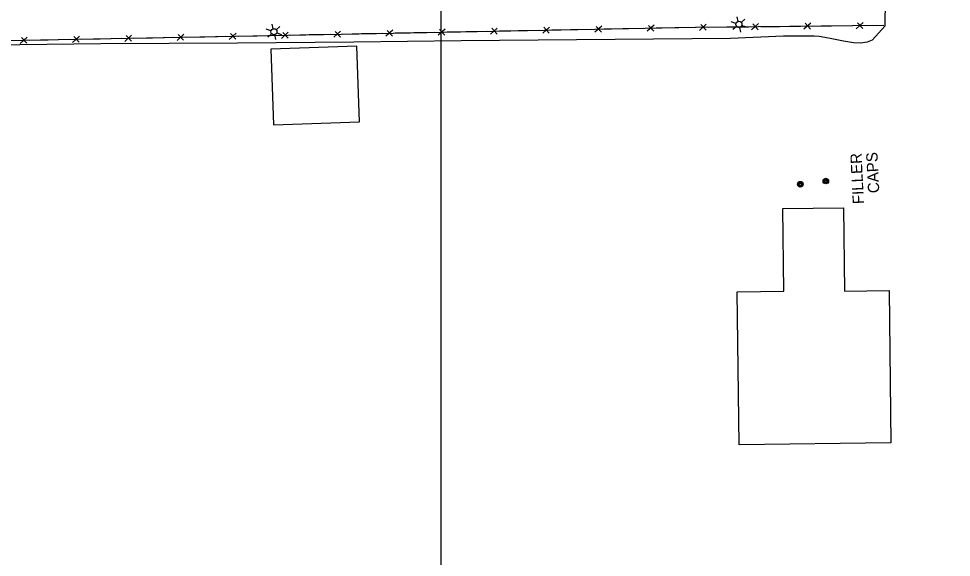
# Model space of a CAD drawing. Extents: x 353423 to 364002, y 127000 to 201942.
# Drawn here: x 360274.9 to 360772, y 146116.9 to 146403.7 of the extents above; entities that cross this region are included whole.
import ezdxf

# ---------------------------------------------------------------- set-up
doc = ezdxf.new("R2010")
doc.units = 0
for name, color, linetype in [('E_DTM_SlopeBottom', 7, 'Continuous'), ('E_LAND_BrushLine', 7, 'Continuous'), ('E_LAND_TreeLine', 7, 'Continuous'), ('E_MISCPROP', 7, 'Continuous'), ('E_UTL_ETransformer', 7, 'Continuous'), ('E_WTR_FlowLine', 7, 'Continuous')]:
    doc.layers.add(name, color=color, linetype=linetype)

msp = doc.modelspace()

# ---------------------------------------------------------------- linework, layer by layer
at = {"layer": 'E_DTM_SlopeBottom'}
for p, q in [((360474.31, 146397.61), (360470.66, 146394.3)), ((360502.16, 146398.14), (360498.51, 146394.83)), ((360502.05, 146394.9), (360499.2, 146398.01)), ((360530, 146398.67), (360526.35, 146395.36)), ((360529.9, 146395.43), (360527.04, 146398.55)), ((360557.85, 146399.2), (360554.2, 146395.89)), ((360557.74, 146395.96), (360554.89, 146399.08)), ((360585.7, 146399.74), (360582.04, 146396.43)), ((360585.59, 146396.49), (360582.73, 146399.61)), ((360613.54, 146400.27), (360609.89, 146396.96)), ((360613.43, 146397.03), (360610.58, 146400.14)), ((360641.4, 146400.75), (360637.72, 146397.47)), ((360641.27, 146397.51), (360638.44, 146400.65)), ((360669.25, 146401.04), (360665.57, 146397.76)), ((360669.12, 146397.8), (360666.29, 146400.94)), ((360697.1, 146401.33), (360693.42, 146398.05)), ((360696.97, 146398.09), (360694.14, 146401.23)), ((360724.95, 146401.62), (360721.27, 146398.34)), ((360724.82, 146398.38), (360721.99, 146401.52)), ((360279.39, 146393.82), (360275.74, 146390.51)), ((360279.28, 146390.58), (360276.43, 146393.69)), ((360307.24, 146394.36), (360303.58, 146391.05)), ((360307.13, 146391.12), (360304.27, 146394.23)), ((360335.08, 146394.9), (360331.43, 146391.59)), ((360334.98, 146391.66), (360332.12, 146394.78)), ((360362.93, 146395.44), (360359.28, 146392.13)), ((360362.82, 146392.2), (360359.97, 146395.32)), ((360390.77, 146395.99), (360387.12, 146392.68)), ((360390.67, 146392.74), (360387.81, 146395.86)), ((360418.62, 146396.53), (360414.97, 146393.22)), ((360418.51, 146393.29), (360415.66, 146396.4)), ((360446.47, 146397.07), (360442.81, 146393.76)), ((360446.36, 146393.83), (360443.5, 146396.94)), ((360474.2, 146394.37), (360471.35, 146397.48))]:
    msp.add_line(p, q, dxfattribs=at)
for points in [[(360736.08, 146400), (360635.72, 146398.95), (360465.67, 146395.7), (360239.27, 146391.3), (360241.33, 146335.74), (360197.4, 146294.39), (360202.1, 146069.83), (360201.69, 146043.88)], [(360568.99, 146397.68), (360559.04, 146397.49)], [(360580.31, 146397.89), (360568.99, 146397.68)], [(360596.84, 146398.21), (360586.89, 146398.02)], [(360608.16, 146398.43), (360596.84, 146398.21)], [(360624.69, 146398.74), (360614.73, 146398.55)], [(360636, 146398.96), (360635.72, 146398.95), (360624.69, 146398.74)], [(360652.53, 146399.13), (360642.58, 146399.02)], [(360663.85, 146399.24), (360652.53, 146399.13)], [(360680.38, 146399.42), (360670.43, 146399.31)], [(360691.7, 146399.53), (360680.38, 146399.42)], [(360708.23, 146399.71), (360698.28, 146399.6)], [(360719.55, 146399.82), (360708.23, 146399.71)], [(360736.08, 146400), (360726.13, 146399.89)], [(360318.38, 146392.84), (360308.43, 146392.64)], [(360329.7, 146393.06), (360318.38, 146392.84)], [(360346.23, 146393.38), (360336.28, 146393.19)], [(360357.54, 146393.6), (360346.23, 146393.38)], [(360374.07, 146393.92), (360364.12, 146393.73)], [(360385.39, 146394.14), (360374.07, 146393.92)], [(360401.92, 146394.46), (360391.97, 146394.27)], [(360413.23, 146394.68), (360401.92, 146394.46)], [(360429.77, 146395.01), (360419.81, 146394.81)], [(360441.08, 146395.23), (360429.77, 146395.01)], [(360457.61, 146395.55), (360447.66, 146395.35)], [(360468.93, 146395.77), (360465.67, 146395.7), (360457.61, 146395.55)], [(360485.46, 146396.08), (360475.5, 146395.89)], [(360496.77, 146396.3), (360485.46, 146396.08)], [(360513.3, 146396.61), (360503.35, 146396.42)], [(360524.62, 146396.83), (360513.3, 146396.61)], [(360541.15, 146397.14), (360531.2, 146396.96)], [(360552.46, 146397.36), (360541.15, 146397.14)], [(360290.54, 146392.3), (360280.58, 146392.1)], [(360301.85, 146392.52), (360290.54, 146392.3)]]:
    msp.add_lwpolyline(points, dxfattribs=at)
at = {"layer": 'E_LAND_BrushLine'}
for p, q in [((360658.45, 146402.25), (360657.95, 146404.72)), ((360660.05, 146401.71), (360661.9, 146403.41)), ((360409.34, 146397.26), (360406.86, 146398.09)), ((360410.58, 146398.3), (360410.08, 146400.78)), ((360412.19, 146397.77), (360414.03, 146399.47)), ((360657.21, 146401.2), (360654.73, 146402.03)), ((360657.58, 146399.54), (360655.6, 146397.86)), ((360659.09, 146399.03), (360659.61, 146396.48)), ((360660.38, 146400.11), (360662.82, 146399.27)), ((360409.71, 146395.6), (360407.74, 146393.92)), ((360411.23, 146395.09), (360411.74, 146392.54)), ((360412.51, 146396.17), (360414.95, 146395.33))]:
    msp.add_line(p, q, dxfattribs=at)
for centre in [(360410.93, 146396.7), (360658.79, 146400.64)]:
    msp.add_circle(centre, 1.64, dxfattribs=at)
at = {"layer": 'E_LAND_TreeLine'}
msp.add_line((360500, 145000), (360500, 148000), dxfattribs=at)
at = {"layer": 'E_MISCPROP'}
for points in [[(360736.83, 146399.92), (360737.02, 146427.61), (360738.28, 146446.05), (360739.27, 146465.7), (360742.03, 146482.04), (360746.62, 146496.11), (360752.41, 146510.31), (360759.53, 146523.06), (360766.1, 146532.99), (360772.03, 146544.49)], [(360736.83, 146399.92), (360729.75, 146392.23), (360727.08, 146391.24), (360723.61, 146390.7), (360719.95, 146390.76), (360714.49, 146391.69), (360708.25, 146392.91), (360704.68, 146393.67), (360701.49, 146394.17), (360698.88, 146394.35), (360682.63, 146394.29), (360654.25, 146393.15), (360510.82, 146391.89), (360453.52, 146391.26), (360391.48, 146390.69), (360318.65, 146390.35), (360246.46, 146389.39), (360241.08, 146389.38), (360242.63, 146334.6), (360199.57, 146294.45), (360200.49, 146244.31), (360200.85, 146171.94), (360202.3, 146128.99), (360203.67, 146071.42)]]:
    msp.add_lwpolyline(points, dxfattribs=at)
at = {"layer": 'E_UTL_ETransformer'}
for centre, radius in [((360705.12, 146317.25), 1.5), ((360705.13, 146317.25), 1.22), ((360705.13, 146317.24), 0.968), ((360691.52, 146315.56), 1.5), ((360691.53, 146315.56), 1.22), ((360691.53, 146315.55), 0.968), ((360691.51, 146315.53), 0.605), ((360705.11, 146317.22), 0.605)]:
    msp.add_circle(centre, radius, dxfattribs=at)
at = {"layer": 'E_WTR_FlowLine'}
for points in [[(360455.05, 146389.13), (360409.21, 146387.51), (360410.63, 146347.16), (360456.48, 146348.78)], [(360658.96, 146176.8), (360657.93, 146258.32), (360682.68, 146258.63), (360682.13, 146302.58), (360714.49, 146302.99), (360715.05, 146258.58), (360738.8, 146258.88), (360739.82, 146177.83)]]:
    msp.add_lwpolyline(points, close=True, dxfattribs=at)

# ---------------------------------------------------------------- texts
at = {"layer": 'E_UTL_ETransformer'}
for s, p in [('FILLER', (360725.5, 146305.12)), ('CAPS', (360733.66, 146310.94))]:
    msp.add_text(s, height=6, rotation=92.8732, dxfattribs=at).set_placement(p)

doc.saveas('drawing.dxf')
